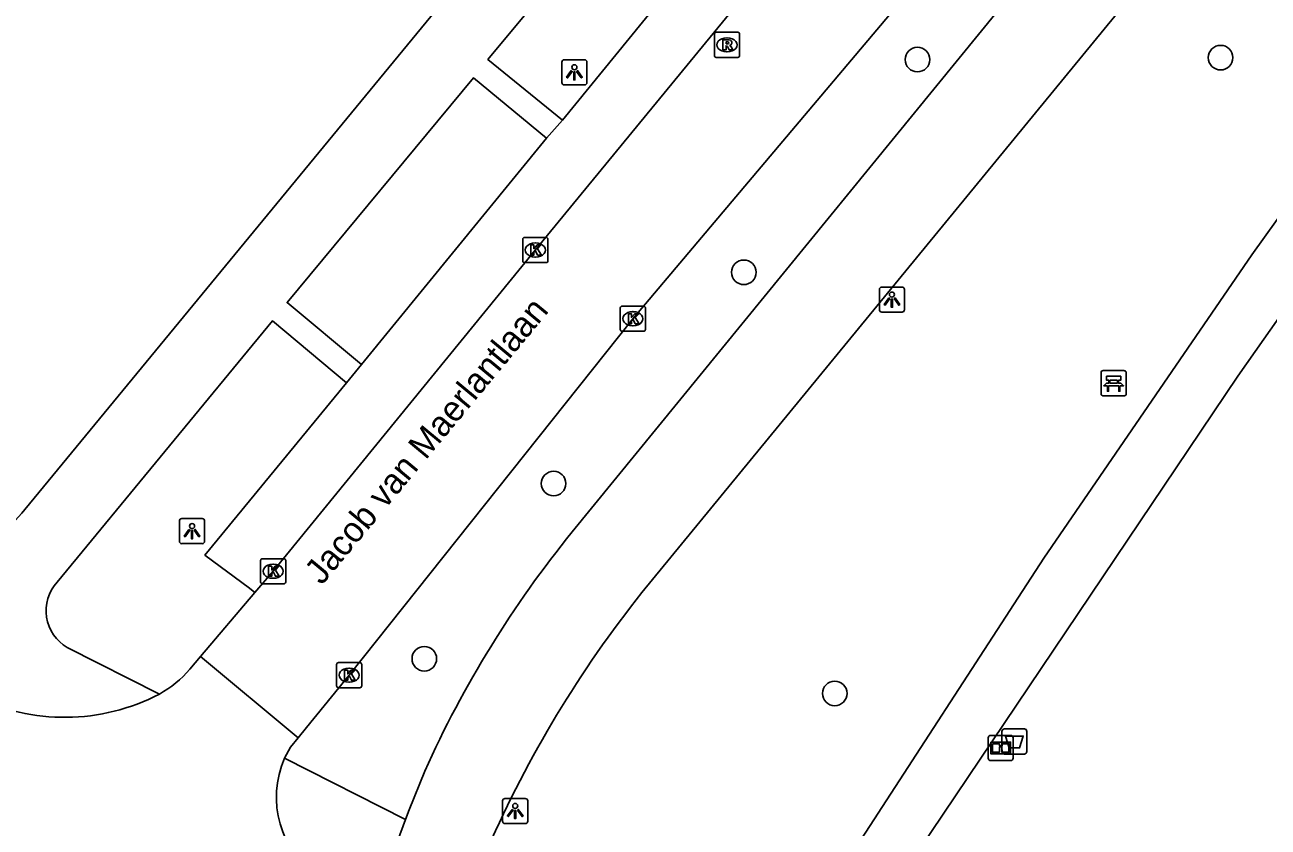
# Model space of a CAD drawing. Extents: x 160356 to 161355, y 381727 to 382845.
# Drawn here: x 160865.98 to 160915.42, y 381915.31 to 381947.21 of the extents above; entities that cross this region are included whole.
import ezdxf

# ---------------------------------------------------------------- set-up
doc = ezdxf.new("R2010")
doc.units = 0
for name, color, linetype in [('IMGEO_Afvalbak', 7, 'Continuous'), ('IMGEO_Bank', 7, 'Continuous'), ('IMGEO_Boom', 7, 'Continuous'), ('IMGEO_Fietspad_gesloten', 7, 'Continuous'), ('IMGEO_Hek', 7, 'Continuous'), ('IMGEO_Informatiebord', 7, 'Continuous'), ('IMGEO_Kolk', 7, 'Continuous'), ('IMGEO_Lichtpunt', 7, 'Continuous'), ('IMGEO_Openbare_ruimte_label', 7, 'Continuous'), ('IMGEO_Parkeervlak_open', 7, 'Continuous'), ('IMGEO_Rijbaan_lokaal_open', 7, 'Continuous'), ('IMGEO_Rioolput', 7, 'Continuous'), ('IMGEO_Verkeerseiland_open', 7, 'Continuous'), ('IMGEO_Voetpad_gesloten', 7, 'Continuous'), ('IMGEO_Voetpad_open', 7, 'Continuous')]:
    doc.layers.add(name, color=color, linetype=linetype)

msp = doc.modelspace()

# ---------------------------------------------------------------- linework, layer by layer
at = {"layer": 'IMGEO_Afvalbak'}
for p, q in [((160904.834, 381918.319), (160904.834, 381919.119)), ((160904.834, 381919.119), (160904.834, 381918.319)), ((160904.934, 381919.219), (160905.724, 381919.219)), ((160905.724, 381919.219), (160904.934, 381919.219)), ((160905.824, 381919.119), (160905.824, 381918.319)), ((160905.824, 381918.319), (160905.824, 381919.119)), ((160905.724, 381918.219), (160904.934, 381918.219)), ((160904.934, 381918.219), (160905.724, 381918.219))]:
    msp.add_line(p, q, dxfattribs=at)
msp.add_lwpolyline([(160904.977, 381918.933), (160905.681, 381918.933), (160905.532, 381918.463), (160905.126, 381918.463), (160904.977, 381918.933)], dxfattribs=at)
for centre, start, end in [((160904.934, 381919.119), 90, 180), ((160904.934, 381919.119), 90, 180), ((160905.724, 381919.119), 0, 90), ((160905.724, 381919.119), 360, 90), ((160904.934, 381918.319), 180, 270), ((160904.934, 381918.319), 180, 270), ((160905.724, 381918.319), 270, 0), ((160905.724, 381918.319), 270, 0)]:
    msp.add_arc(centre, 0.1, start, end, dxfattribs=at)
at = {"layer": 'IMGEO_Bank'}
for p, q in [((160908.85, 381933.464), (160909.691, 381933.464)), ((160909.691, 381933.464), (160908.85, 381933.464)), ((160909.775, 381933.389), (160909.775, 381932.548)), ((160909.775, 381932.548), (160909.775, 381933.389)), ((160908.775, 381932.539), (160908.775, 381933.38)), ((160908.775, 381933.38), (160908.775, 381932.539)), ((160909.084, 381932.97), (160909.084, 381933.076)), ((160909.128, 381933.076), (160909.128, 381932.97)), ((160909.416, 381933.082), (160909.134, 381933.082)), ((160909.134, 381932.964), (160909.416, 381932.964)), ((160909.422, 381932.97), (160909.422, 381933.076)), ((160909.466, 381933.076), (160909.466, 381932.97)), ((160909.7, 381932.464), (160908.859, 381932.464)), ((160908.859, 381932.464), (160909.7, 381932.464)), ((160909.472, 381932.862), (160909.079, 381932.862))]:
    msp.add_line(p, q, dxfattribs=at)
for points in [[(160909.022, 381932.862), (160908.88, 381932.862), (160908.992, 381932.964), (160909.078, 381932.964)], [(160909.078, 381933.082), (160908.992, 381933.082), (160908.992, 381933.243), (160909.555, 381933.243), (160909.555, 381933.082), (160909.472, 381933.082)], [(160909.472, 381932.964), (160909.555, 381932.964), (160909.667, 381932.862), (160909.528, 381932.862)], [(160909.072, 381932.855), (160909.072, 381932.648), (160909.029, 381932.648), (160909.029, 381932.855)], [(160909.522, 381932.855), (160909.522, 381932.648), (160909.478, 381932.648), (160909.478, 381932.855)]]:
    msp.add_lwpolyline(points, dxfattribs=at)
for centre, radius, start, end in [((160908.853, 381933.386), 0.0779, 92.4484, 184.2845), ((160908.853, 381933.386), 0.0779, 92.4484, 184.2845), ((160909.697, 381933.386), 0.0779, 2.4484, 94.2845), ((160909.697, 381933.386), 0.0779, 2.4484, 94.2845), ((160909.077, 381933.075), 0.00671, 2.8957, 87.1043), ((160909.077, 381932.971), 0.00671, 272.8957, 357.1043), ((160909.134, 381933.075), 0.00671, 92.8957, 177.1043), ((160909.134, 381932.971), 0.00671, 182.8957, 267.1043), ((160909.416, 381933.075), 0.00671, 2.8957, 87.1043), ((160909.416, 381932.971), 0.00671, 272.8957, 357.1043), ((160909.473, 381933.075), 0.00671, 92.8957, 177.1043), ((160909.473, 381932.971), 0.00671, 182.8957, 267.1043), ((160908.853, 381932.542), 0.0779, 182.4484, 274.2845), ((160908.853, 381932.542), 0.0779, 182.4484, 274.2845), ((160909.022, 381932.855), 0.00671, 2.8957, 87.1043), ((160909.079, 381932.855), 0.00671, 92.8957, 177.1043), ((160909.471, 381932.855), 0.00671, 2.8957, 87.1043), ((160909.528, 381932.855), 0.00671, 92.8957, 177.1043), ((160909.697, 381932.542), 0.0779, 272.4484, 4.2845), ((160909.697, 381932.542), 0.0779, 272.4484, 4.2845)]:
    msp.add_arc(centre, radius, start, end, dxfattribs=at)
at = {"layer": 'IMGEO_Boom'}
for centre in [(160901.475, 381945.833), (160913.525, 381945.91), (160894.571, 381937.375), (160887.007, 381928.976), (160881.867, 381922.008), (160898.185, 381920.631)]:
    msp.add_circle(centre, 0.489, dxfattribs=at)
at = {"layer": 'IMGEO_Fietspad_gesloten'}
for points in [[(160890.52, 381924.643), (160920.972, 381961.771)], [(160887.742, 381927.051), (160908.986, 381953.078)], [(160881.122, 381915.616), (160881.263, 381915.999), (160881.884, 381917.543)], [(160880.389, 381913.639), (160881.122, 381915.616)]]:
    msp.add_lwpolyline(points, dxfattribs=at)
for centre, radius, start, end in [((160921.552, 381899.662), 43.512, 140.9892, 155.7353), ((160926.443, 381896.047), 45.915, 141.4786, 156.3222)]:
    msp.add_arc(centre, radius, start, end, dxfattribs=at)
at = {"layer": 'IMGEO_Hek'}
msp.add_lwpolyline([(160898.815, 381909.801), (160901.024, 381913.637), (160914.213, 381933.244), (160926.84, 381951.227), (160935.94, 381962.961), (160943.189, 381971.147)], dxfattribs=at)
at = {"layer": 'IMGEO_Informatiebord'}
for p, q in [((160904.289, 381918.06), (160904.289, 381918.86)), ((160904.289, 381918.86), (160904.289, 381918.06)), ((160904.389, 381918.96), (160905.179, 381918.96)), ((160905.179, 381918.96), (160904.389, 381918.96)), ((160905.279, 381918.86), (160905.279, 381918.06)), ((160905.279, 381918.06), (160905.279, 381918.86)), ((160905.179, 381917.96), (160904.389, 381917.96)), ((160904.389, 381917.96), (160905.179, 381917.96))]:
    msp.add_line(p, q, dxfattribs=at)
for points in [[(160904.39, 381918.692), (160905.178, 381918.692), (160905.178, 381918.228), (160904.39, 381918.228), (160904.39, 381918.692)], [(160904.455, 381918.627), (160904.455, 381918.293), (160904.73, 381918.293), (160904.731, 381918.506), (160904.835, 381918.507), (160904.836, 381918.293), (160905.113, 381918.293), (160905.113, 381918.627), (160904.837, 381918.627), (160904.837, 381918.547), (160904.731, 381918.547), (160904.731, 381918.627), (160904.455, 381918.627)]]:
    msp.add_lwpolyline(points, dxfattribs=at)
for centre, start, end in [((160904.389, 381918.86), 90, 180), ((160904.389, 381918.86), 90, 180), ((160905.179, 381918.86), 0, 90), ((160905.179, 381918.86), 360, 90), ((160904.389, 381918.06), 180, 270), ((160904.389, 381918.06), 180, 270), ((160905.179, 381918.06), 270, 0), ((160905.179, 381918.06), 270, 0)]:
    msp.add_arc(centre, 0.1, start, end, dxfattribs=at)
at = {"layer": 'IMGEO_Kolk'}
for p, q in [((160885.78, 381937.835), (160885.78, 381938.687)), ((160885.855, 381938.761), (160886.707, 381938.761)), ((160886.268, 381938.541), (160886.293, 381938.541)), ((160886.781, 381938.687), (160886.781, 381937.835)), ((160886.291, 381937.981), (160886.266, 381937.981)), ((160886.707, 381937.761), (160885.855, 381937.761)), ((160889.658, 381935.104), (160889.658, 381935.956)), ((160889.733, 381936.03), (160890.585, 381936.03)), ((160890.659, 381935.956), (160890.659, 381935.104)), ((160890.146, 381935.81), (160890.171, 381935.81)), ((160890.585, 381935.03), (160889.733, 381935.03)), ((160890.169, 381935.25), (160890.144, 381935.25)), ((160875.432, 381925.987), (160876.284, 381925.987)), ((160875.357, 381925.061), (160875.357, 381925.913)), ((160875.845, 381925.767), (160875.87, 381925.767)), ((160876.358, 381925.913), (160876.358, 381925.061)), ((160876.284, 381924.987), (160875.432, 381924.987)), ((160875.868, 381925.207), (160875.843, 381925.207)), ((160878.378, 381920.93), (160878.378, 381921.782)), ((160878.453, 381921.856), (160879.305, 381921.856)), ((160878.866, 381921.636), (160878.891, 381921.636)), ((160879.379, 381921.782), (160879.379, 381920.93)), ((160878.889, 381921.076), (160878.864, 381921.076)), ((160879.305, 381920.856), (160878.453, 381920.856))]:
    msp.add_line(p, q, dxfattribs=at)
for points in [[(160885.78, 381937.835), (160885.78, 381938.687)], [(160885.855, 381938.761), (160886.707, 381938.761)], [(160886.101, 381938.461), (160886.224, 381938.461), (160886.224, 381938.31), (160886.354, 381938.461), (160886.518, 381938.461), (160886.372, 381938.31), (160886.525, 381938.061), (160886.373, 381938.061), (160886.288, 381938.225), (160886.224, 381938.158), (160886.224, 381938.061), (160886.101, 381938.061), (160886.101, 381938.461)], [(160886.781, 381938.687), (160886.781, 381937.835)], [(160886.707, 381937.761), (160885.855, 381937.761)], [(160889.658, 381935.104), (160889.658, 381935.956)], [(160889.733, 381936.03), (160890.585, 381936.03)], [(160890.659, 381935.956), (160890.659, 381935.104)], [(160889.979, 381935.73), (160890.102, 381935.73), (160890.102, 381935.579), (160890.232, 381935.73), (160890.396, 381935.73), (160890.25, 381935.579), (160890.403, 381935.33), (160890.251, 381935.33), (160890.166, 381935.494), (160890.102, 381935.427), (160890.102, 381935.33), (160889.979, 381935.33), (160889.979, 381935.73)], [(160890.585, 381935.03), (160889.733, 381935.03)], [(160875.432, 381925.987), (160876.284, 381925.987)], [(160875.357, 381925.061), (160875.357, 381925.913)], [(160875.678, 381925.687), (160875.801, 381925.687), (160875.801, 381925.536), (160875.931, 381925.687), (160876.095, 381925.687), (160875.949, 381925.536), (160876.102, 381925.287), (160875.95, 381925.287), (160875.865, 381925.451), (160875.801, 381925.384), (160875.801, 381925.287), (160875.678, 381925.287), (160875.678, 381925.687)], [(160876.358, 381925.913), (160876.358, 381925.061)], [(160876.284, 381924.987), (160875.432, 381924.987)], [(160878.378, 381920.93), (160878.378, 381921.782)], [(160878.453, 381921.856), (160879.305, 381921.856)], [(160878.699, 381921.556), (160878.822, 381921.556), (160878.822, 381921.405), (160878.952, 381921.556), (160879.116, 381921.556), (160878.97, 381921.405), (160879.123, 381921.156), (160878.971, 381921.156), (160878.886, 381921.32), (160878.822, 381921.253), (160878.822, 381921.156), (160878.699, 381921.156), (160878.699, 381921.556)], [(160879.379, 381921.782), (160879.379, 381920.93)], [(160879.305, 381920.856), (160878.453, 381920.856)]]:
    msp.add_lwpolyline(points, dxfattribs=at)
for centre, start, end in [((160885.857, 381938.685), 91.552, 178.448), ((160885.857, 381938.685), 91.552, 178.448), ((160886.705, 381938.685), 1.552, 88.448), ((160886.705, 381938.685), 1.552, 88.448), ((160885.857, 381937.837), 181.552, 268.448), ((160885.857, 381937.837), 181.552, 268.448), ((160886.705, 381937.837), 271.552, 358.448), ((160886.705, 381937.837), 271.552, 358.448), ((160889.735, 381935.954), 91.552, 178.448), ((160889.735, 381935.954), 91.552, 178.448), ((160890.583, 381935.954), 1.552, 88.448), ((160890.583, 381935.954), 1.552, 88.448), ((160889.735, 381935.106), 181.552, 268.448), ((160889.735, 381935.106), 181.552, 268.448), ((160890.583, 381935.106), 271.552, 358.448), ((160890.583, 381935.106), 271.552, 358.448), ((160875.434, 381925.911), 91.552, 178.448), ((160875.434, 381925.911), 91.552, 178.448), ((160876.282, 381925.911), 1.552, 88.448), ((160876.282, 381925.911), 1.552, 88.448), ((160875.434, 381925.063), 181.552, 268.448), ((160875.434, 381925.063), 181.552, 268.448), ((160876.282, 381925.063), 271.552, 358.448), ((160876.282, 381925.063), 271.552, 358.448), ((160878.455, 381921.78), 91.552, 178.448), ((160878.455, 381921.78), 91.552, 178.448), ((160879.303, 381921.78), 1.552, 88.448), ((160879.303, 381921.78), 1.552, 88.448), ((160878.455, 381920.932), 181.552, 268.448), ((160878.455, 381920.932), 181.552, 268.448), ((160879.303, 381920.932), 271.552, 358.448), ((160879.303, 381920.932), 271.552, 358.448)]:
    msp.add_arc(centre, 0.0765, start, end, dxfattribs=at)
for centre, major_axis, ratio, start_param, end_param in [((160886.267, 381938.261), (-0.387, 0.002), 0.722429, 4.712389, 7.853982), ((160886.292, 381938.261), (-0.39, 0.002), 0.717154, 1.570796, 4.712389), ((160890.145, 381935.53), (-0.387, 0.002), 0.722429, 4.712389, 7.853982), ((160890.17, 381935.53), (-0.39, 0.002), 0.717154, 1.570796, 4.712389), ((160875.844, 381925.487), (-0.387, 0.002), 0.722429, 4.712389, 7.853982), ((160875.869, 381925.487), (-0.39, 0.002), 0.717154, 1.570796, 4.712389), ((160878.865, 381921.356), (-0.387, 0.002), 0.722429, 4.712389, 7.853982), ((160878.89, 381921.356), (-0.39, 0.002), 0.717154, 1.570796, 4.712389)]:
    msp.add_ellipse(centre, major_axis=major_axis, ratio=ratio, start_param=start_param, end_param=end_param, dxfattribs=at)
at = {"layer": 'IMGEO_Lichtpunt'}
for p, q in [((160888.237, 381945.825), (160887.429, 381945.825)), ((160888.237, 381945.825), (160887.429, 381945.825)), ((160887.335, 381945.73), (160887.335, 381944.923)), ((160887.335, 381945.73), (160887.335, 381944.923)), ((160888.331, 381944.923), (160888.331, 381945.73)), ((160888.331, 381944.923), (160888.331, 381945.73)), ((160887.429, 381944.829), (160888.237, 381944.829)), ((160887.429, 381944.829), (160888.237, 381944.829)), ((160899.959, 381936.694), (160899.959, 381935.887)), ((160899.959, 381936.694), (160899.959, 381935.887)), ((160900.861, 381936.789), (160900.053, 381936.789)), ((160900.861, 381936.789), (160900.053, 381936.789)), ((160900.955, 381935.887), (160900.955, 381936.694)), ((160900.955, 381935.887), (160900.955, 381936.694)), ((160900.053, 381935.793), (160900.861, 381935.793)), ((160900.053, 381935.793), (160900.861, 381935.793)), ((160872.133, 381927.486), (160872.133, 381926.679)), ((160872.133, 381927.486), (160872.133, 381926.679)), ((160873.035, 381927.581), (160872.227, 381927.581)), ((160873.035, 381927.581), (160872.227, 381927.581)), ((160873.129, 381926.679), (160873.129, 381927.486)), ((160873.129, 381926.679), (160873.129, 381927.486)), ((160872.227, 381926.585), (160873.035, 381926.585)), ((160872.227, 381926.585), (160873.035, 381926.585)), ((160884.981, 381916.357), (160884.981, 381915.55)), ((160884.981, 381916.357), (160884.981, 381915.55)), ((160885.883, 381916.452), (160885.075, 381916.452)), ((160885.883, 381916.452), (160885.075, 381916.452)), ((160885.977, 381915.55), (160885.977, 381916.357)), ((160885.977, 381915.55), (160885.977, 381916.357)), ((160885.075, 381915.456), (160885.883, 381915.456)), ((160885.075, 381915.456), (160885.883, 381915.456))]:
    msp.add_line(p, q, dxfattribs=at)
for points in [[(160887.709, 381945.394), (160887.748, 381945.366), (160887.56, 381945.104), (160887.522, 381945.131), (160887.709, 381945.394)], [(160887.811, 381945.346), (160887.858, 381945.346), (160887.858, 381945.024), (160887.811, 381945.024), (160887.811, 381945.346)], [(160887.921, 381945.366), (160887.959, 381945.393), (160888.146, 381945.131), (160888.107, 381945.103), (160887.921, 381945.366)], [(160900.333, 381936.358), (160900.372, 381936.33), (160900.184, 381936.068), (160900.146, 381936.095), (160900.333, 381936.358)], [(160900.545, 381936.33), (160900.583, 381936.357), (160900.77, 381936.095), (160900.731, 381936.067), (160900.545, 381936.33)], [(160900.435, 381936.31), (160900.482, 381936.31), (160900.482, 381935.988), (160900.435, 381935.988), (160900.435, 381936.31)], [(160872.507, 381927.15), (160872.546, 381927.122), (160872.358, 381926.86), (160872.32, 381926.887), (160872.507, 381927.15)], [(160872.609, 381927.102), (160872.656, 381927.102), (160872.656, 381926.78), (160872.609, 381926.78), (160872.609, 381927.102)], [(160872.719, 381927.122), (160872.757, 381927.149), (160872.944, 381926.887), (160872.905, 381926.859), (160872.719, 381927.122)], [(160885.355, 381916.021), (160885.394, 381915.993), (160885.206, 381915.731), (160885.168, 381915.758), (160885.355, 381916.021)], [(160885.457, 381915.973), (160885.504, 381915.973), (160885.504, 381915.651), (160885.457, 381915.651), (160885.457, 381915.973)], [(160885.567, 381915.993), (160885.605, 381916.02), (160885.792, 381915.758), (160885.753, 381915.73), (160885.567, 381915.993)]]:
    msp.add_lwpolyline(points, dxfattribs=at)
for centre in [(160887.834, 381945.528), (160900.458, 381936.492), (160872.632, 381927.284), (160885.48, 381916.155)]:
    msp.add_circle(centre, 0.0994, dxfattribs=at)
for centre, start, end in [((160887.429, 381945.73), 90, 180), ((160887.429, 381945.73), 90, 180), ((160888.237, 381945.73), 0, 90), ((160888.237, 381945.73), 0, 90), ((160887.429, 381944.923), 180, 270), ((160887.429, 381944.923), 180, 270), ((160888.237, 381944.923), 270, 0), ((160888.237, 381944.923), 270, 360), ((160900.053, 381936.694), 90, 180), ((160900.053, 381936.694), 90, 180), ((160900.861, 381936.694), 0, 90), ((160900.861, 381936.694), 0, 90), ((160900.053, 381935.887), 180, 270), ((160900.053, 381935.887), 180, 270), ((160900.861, 381935.887), 270, 0), ((160900.861, 381935.887), 270, 360), ((160872.227, 381927.486), 90, 180), ((160872.227, 381927.486), 90, 180), ((160873.035, 381927.486), 0, 90), ((160873.035, 381927.486), 0, 90), ((160872.227, 381926.679), 180, 270), ((160872.227, 381926.679), 180, 270), ((160873.035, 381926.679), 270, 0), ((160873.035, 381926.679), 270, 360), ((160885.075, 381916.357), 90, 180), ((160885.075, 381916.357), 90, 180), ((160885.883, 381916.357), 0, 90), ((160885.883, 381916.357), 0, 90), ((160885.075, 381915.55), 180, 270), ((160885.075, 381915.55), 180, 270), ((160885.883, 381915.55), 270, 0), ((160885.883, 381915.55), 270, 360)]:
    msp.add_arc(centre, 0.0946, start, end, dxfattribs=at)
at = {"layer": 'IMGEO_Parkeervlak_open'}
for points in [[(160887.355, 381943.427), (160895.956, 381953.97), (160897.868, 381952.388)], [(160879.367, 381933.714), (160886.731, 381942.705)], [(160875.128, 381924.645), (160874.917, 381924.809), (160873.142, 381926.129), (160878.772, 381932.974)]]:
    msp.add_lwpolyline(points, dxfattribs=at)
at = {"layer": 'IMGEO_Rijbaan_lokaal_open'}
for points in [[(160907.965, 381956.818), (160907.928, 381956.772), (160903.96, 381951.884), (160890.159, 381935.53), (160878.879, 381921.356), (160877.187, 381919.278), (160876.846, 381918.863)], [(160897.868, 381952.388), (160886.281, 381938.261), (160875.858, 381925.487), (160875.128, 381924.645)], [(160875.128, 381924.645), (160872.973, 381922.096)], [(160872.973, 381922.096), (160872.542, 381921.597)], [(160876.846, 381918.863), (160872.973, 381922.096)], [(160876.846, 381918.863), (160876.546, 381918.498), (160876.309, 381918.058)]]:
    msp.add_lwpolyline(points, dxfattribs=at)
for centre, radius, start, end in [((160869.269, 381924.351), 4.277, 298.8307, 319.9181), ((160867.558, 381927.842), 8.163, 243.7154, 297.5407), ((160879.863, 381916.503), 3.879, 156.3755, 235.4835)]:
    msp.add_arc(centre, radius, start, end, dxfattribs=at)
at = {"layer": 'IMGEO_Rioolput'}
for p, q in [((160893.401, 381945.993), (160893.401, 381946.845)), ((160893.476, 381946.919), (160894.328, 381946.919)), ((160894.402, 381946.845), (160894.402, 381945.993)), ((160893.889, 381946.699), (160893.914, 381946.699)), ((160894.328, 381945.919), (160893.476, 381945.919)), ((160893.912, 381946.139), (160893.887, 381946.139))]:
    msp.add_line(p, q, dxfattribs=at)
for points in [[(160893.401, 381945.993), (160893.401, 381946.845)], [(160893.476, 381946.919), (160894.328, 381946.919)], [(160894.402, 381946.845), (160894.402, 381945.993)], [(160893.99, 381946.617), (160893.738, 381946.619), (160893.738, 381946.219)], [(160893.738, 381946.219), (160893.862, 381946.219), (160893.862, 381946.381), (160893.873, 381946.381)], [(160893.916, 381946.538), (160893.862, 381946.538), (160893.862, 381946.457)], [(160893.862, 381946.457), (160893.914, 381946.457)], [(160893.92, 381946.352), (160893.991, 381946.219), (160894.131, 381946.219), (160894.066, 381946.345)], [(160894.328, 381945.919), (160893.476, 381945.919)]]:
    msp.add_lwpolyline(points, dxfattribs=at)
for centre, radius, start, end in [((160893.478, 381946.843), 0.0765, 91.552, 178.448), ((160893.478, 381946.843), 0.0765, 91.552, 178.448), ((160894.326, 381946.843), 0.0765, 1.552, 88.448), ((160894.326, 381946.843), 0.0765, 1.552, 88.448), ((160893.872, 381946.328), 0.0533, 26.0293, 88.6989), ((160893.898, 381946.646), 0.19, 274.7715, 282.9687), ((160893.922, 381946.442), 0.0964, 77.0061, 93.1865), ((160893.936, 381946.499), 0.0378, 276.6634, 79.6772), ((160893.989, 381946.507), 0.109, 350.3612, 89.416), ((160893.987, 381946.507), 0.112, 277.5842, 350.9817), ((160893.971, 381946.292), 0.108, 29.5134, 73.7905), ((160893.478, 381945.995), 0.0765, 181.552, 268.448), ((160893.478, 381945.995), 0.0765, 181.552, 268.448), ((160894.326, 381945.995), 0.0765, 271.552, 358.448), ((160894.326, 381945.995), 0.0765, 271.552, 358.448)]:
    msp.add_arc(centre, radius, start, end, dxfattribs=at)
for centre, major_axis, ratio, start_param, end_param in [((160893.888, 381946.419), (-0.387, 0.002), 0.722429, 4.712389, 7.853982), ((160893.913, 381946.419), (-0.39, 0.002), 0.717154, 1.570796, 4.712389)]:
    msp.add_ellipse(centre, major_axis=major_axis, ratio=ratio, start_param=start_param, end_param=end_param, dxfattribs=at)
at = {"layer": 'IMGEO_Verkeerseiland_open'}
msp.add_lwpolyline([(160876.309, 381918.058), (160881.122, 381915.616)], dxfattribs=at)
at = {"layer": 'IMGEO_Voetpad_gesloten'}
for points in [[(160951.842, 381983.726), (160935.546, 381965.997), (160926.176, 381953.998), (160914.767, 381938.069), (160906.494, 381926.014), (160898.554, 381913.782), (160895.463, 381909.644), (160894.311, 381908.969), (160891.108, 381907.876), (160890.677, 381907.844)], [(160943.189, 381971.147), (160935.94, 381962.961), (160926.84, 381951.227), (160914.213, 381933.244), (160901.024, 381913.637), (160898.815, 381909.801)]]:
    msp.add_lwpolyline(points, dxfattribs=at)
at = {"layer": 'IMGEO_Voetpad_open'}
for points in [[(160887.355, 381943.427), (160884.397, 381945.841), (160894.984, 381958.555), (160899.847, 381954.81)], [(160888.253, 381954.999), (160865.985, 381927.945)], [(160879.367, 381933.714), (160876.409, 381936.174), (160883.82, 381945.107), (160886.731, 381942.705)], [(160886.731, 381942.705), (160887.355, 381943.427)], [(160867.264, 381925.051), (160875.835, 381935.449), (160878.772, 381932.974)], [(160878.772, 381932.974), (160879.367, 381933.714)], [(160871.332, 381920.604), (160867.673, 381922.456)]]:
    msp.add_lwpolyline(points, dxfattribs=at)
for centre, radius, start, end in [((160862.732, 381930.438), 4.098, 279.573, 322.5313), ((160868.516, 381923.919), 1.688, 137.8652, 240.0483)]:
    msp.add_arc(centre, radius, start, end, dxfattribs=at)

# ---------------------------------------------------------------- texts
at = {"layer": 'IMGEO_Openbare_ruimte_label'}
msp.add_text('Jacob van Maerlantlaan', height=1, rotation=50.3558, dxfattribs=at).set_placement((160877.792, 381924.904))

doc.saveas('drawing.dxf')
